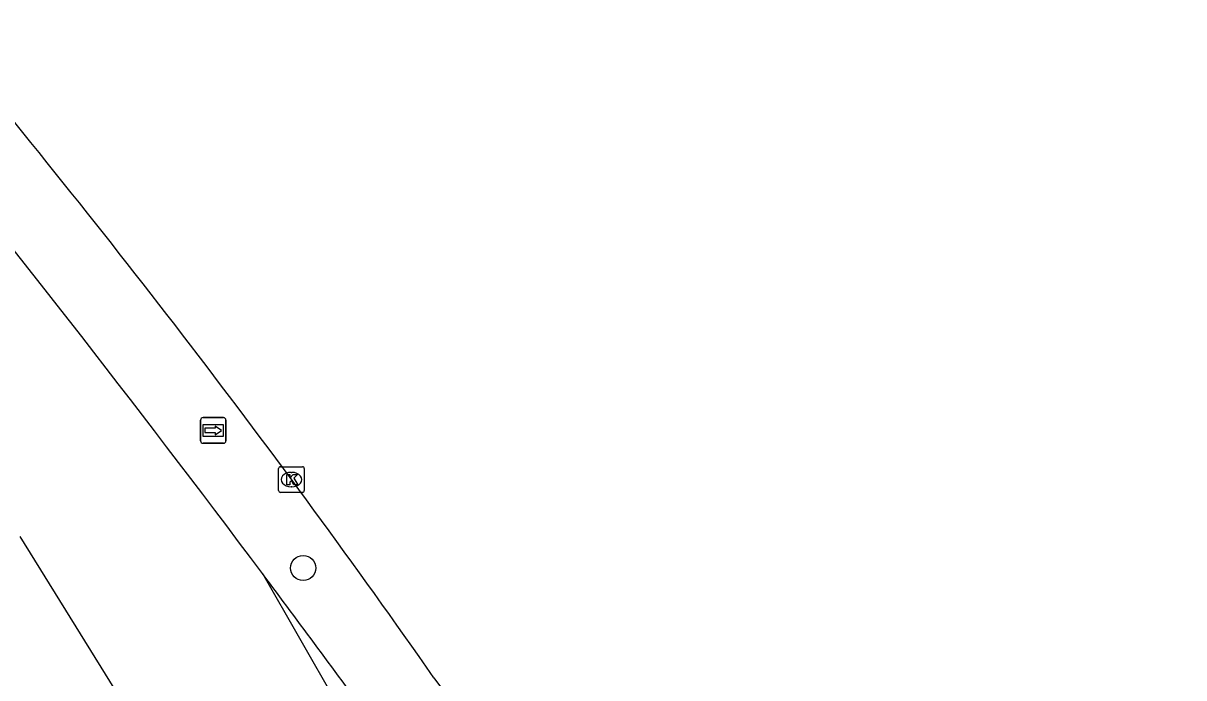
# Model space of a CAD drawing. Extents: x 161477 to 163040, y 383680 to 384868.
# Drawn here: x 162648.44 to 162693.63, y 384605.88 to 384631.35 of the extents above; entities that cross this region are included whole.
import ezdxf

# ---------------------------------------------------------------- set-up
doc = ezdxf.new("R2010")
doc.units = 0
for name, color, linetype in [('IMGEO_Boom', 7, 'Continuous'), ('IMGEO_Fietspad_open', 7, 'Continuous'), ('IMGEO_Kolk', 7, 'Continuous'), ('IMGEO_Rijbaan_regionaal_gesloten', 7, 'Continuous'), ('IMGEO_Wegwijzer', 7, 'Continuous')]:
    doc.layers.add(name, color=color, linetype=linetype)

msp = doc.modelspace()

# ---------------------------------------------------------------- linework, layer by layer
at = {"layer": 'IMGEO_Boom'}
msp.add_circle((162659.339, 384610.15), 0.489, dxfattribs=at)
at = {"layer": 'IMGEO_Fietspad_open'}
msp.add_arc((162217.978, 384299.531), 521.023, 34.26501, 36.46864, dxfattribs=at)
at = {"layer": 'IMGEO_Kolk'}
for p, q in [((162658.381, 384613.165), (162658.381, 384614.017)), ((162658.456, 384614.091), (162659.308, 384614.091)), ((162658.869, 384613.871), (162658.894, 384613.871)), ((162659.382, 384614.017), (162659.382, 384613.165)), ((162658.892, 384613.311), (162658.867, 384613.311)), ((162659.308, 384613.091), (162658.456, 384613.091))]:
    msp.add_line(p, q, dxfattribs=at)
for points in [[(162658.381, 384613.165), (162658.381, 384614.017)], [(162658.456, 384614.091), (162659.308, 384614.091)], [(162658.702, 384613.791), (162658.825, 384613.791), (162658.825, 384613.64), (162658.955, 384613.791), (162659.119, 384613.791), (162658.973, 384613.64), (162659.126, 384613.391), (162658.974, 384613.391), (162658.889, 384613.555), (162658.825, 384613.488), (162658.825, 384613.391), (162658.702, 384613.391), (162658.702, 384613.791)], [(162659.382, 384614.017), (162659.382, 384613.165)], [(162659.308, 384613.091), (162658.456, 384613.091)]]:
    msp.add_lwpolyline(points, dxfattribs=at)
for centre, start, end in [((162658.458, 384614.015), 91.552, 178.448), ((162658.458, 384614.015), 91.552, 178.448), ((162659.306, 384614.015), 1.552, 88.448), ((162659.306, 384614.015), 1.552, 88.448), ((162658.458, 384613.167), 181.552, 268.448), ((162658.458, 384613.167), 181.552, 268.448), ((162659.306, 384613.167), 271.552, 358.448), ((162659.306, 384613.167), 271.552, 358.448)]:
    msp.add_arc(centre, 0.0765, start, end, dxfattribs=at)
for centre, major_axis, ratio, start_param, end_param in [((162658.868, 384613.591), (-0.387, 0.002), 0.722429, 4.712389, 7.853982), ((162658.893, 384613.591), (-0.39, 0.002), 0.717154, 1.570796, 4.712389)]:
    msp.add_ellipse(centre, major_axis=major_axis, ratio=ratio, start_param=start_param, end_param=end_param, dxfattribs=at)
at = {"layer": 'IMGEO_Rijbaan_regionaal_gesloten'}
for points in [[(162694.729, 384533.867), (162690.221, 384541.556), (162678.43, 384561.146), (162669.571, 384576.273), (162662.642, 384588.001), (162656.913, 384597.53), (162648.312, 384611.38)], [(162657.753, 384609.936), (162663.512, 384599.868), (162668.575, 384591.138), (162677.768, 384575.611), (162691.025, 384553.287), (162700.392, 384537.428)], [(162664.432, 384605.88), (162664.682, 384605.529)]]:
    msp.add_lwpolyline(points, dxfattribs=at)
for centre, radius, start, end in [((162358.698, 384391.736), 373.271, 35.00841, 39.93498), ((162166.406, 384241.936), 613.878, 36.831738, 39.14086), ((162132.908, 384217.253), 655.486, 36.170456, 36.803424)]:
    msp.add_arc(centre, radius, start, end, dxfattribs=at)
at = {"layer": 'IMGEO_Wegwijzer'}
for p, q in [((162655.44, 384616.001), (162656.23, 384616.001)), ((162656.23, 384616.001), (162655.44, 384616.001)), ((162655.34, 384615.101), (162655.34, 384615.901)), ((162655.34, 384615.901), (162655.34, 384615.101)), ((162656.33, 384615.901), (162656.33, 384615.101)), ((162656.33, 384615.101), (162656.33, 384615.901)), ((162656.23, 384615.001), (162655.44, 384615.001)), ((162655.44, 384615.001), (162656.23, 384615.001))]:
    msp.add_line(p, q, dxfattribs=at)
for points in [[(162655.441, 384615.733), (162656.229, 384615.733), (162656.229, 384615.269), (162655.441, 384615.269), (162655.441, 384615.733)], [(162655.506, 384615.585), (162655.506, 384615.501), (162655.506, 384615.417), (162655.917, 384615.417), (162655.917, 384615.334), (162656.164, 384615.501), (162655.917, 384615.668), (162655.917, 384615.585), (162655.506, 384615.585)]]:
    msp.add_lwpolyline(points, dxfattribs=at)
for centre, start, end in [((162655.44, 384615.901), 90, 180), ((162655.44, 384615.901), 90, 180), ((162656.23, 384615.901), 0, 90), ((162656.23, 384615.901), 360, 90), ((162655.44, 384615.101), 180, 270), ((162655.44, 384615.101), 180, 270), ((162656.23, 384615.101), 270, 0), ((162656.23, 384615.101), 270, 0)]:
    msp.add_arc(centre, 0.1, start, end, dxfattribs=at)

doc.saveas('drawing.dxf')
